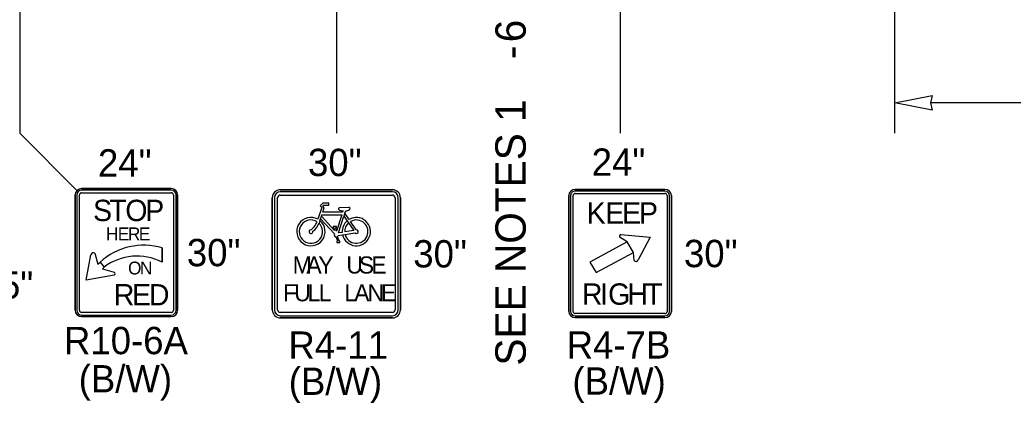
# Model space of a CAD drawing. Extents: x 99976 to 100136, y 99905 to 100011.
# Drawn here: x 100069.858 to 100072.474, y 99975.128 to 99976.138 of the extents above; entities that cross this region are included whole.
import ezdxf

# ---------------------------------------------------------------- set-up
doc = ezdxf.new("R2010")
doc.units = 0
for name, color, linetype in [('TR_SN_ConstructionSigns', 7, 'Continuous'), ('TR_WZ_WorkZoneDetails', 7, 'Continuous'), ('TR_WZ_WorkZoneTextCurrent', 7, 'Continuous')]:
    doc.layers.add(name, color=color, linetype=linetype)

msp = doc.modelspace()

# ---------------------------------------------------------------- linework, layer by layer
at = {"layer": 'TR_SN_ConstructionSigns'}
for p, q in [((100070.2562, 99975.6938), (100070.02, 99975.6938)), ((100070.02, 99975.6938), (100070.2562, 99975.6938)), ((100070.2562, 99975.6938), (100070.02, 99975.6938)), ((100070.02, 99975.6938), (100070.2562, 99975.6938)), ((100070.2562, 99975.6895), (100070.02, 99975.6895)), ((100070.02, 99975.6825), (100070.2562, 99975.6825)), ((100070.5435, 99975.6906), (100070.8388, 99975.6906)), ((100070.8388, 99975.6906), (100070.5435, 99975.6906)), ((100070.8388, 99975.6906), (100070.5435, 99975.6906)), ((100070.8388, 99975.6849), (100070.5435, 99975.6849)), ((100071.3202, 99975.6913), (100071.5565, 99975.6913)), ((100071.5565, 99975.6913), (100071.3202, 99975.6913)), ((100071.5565, 99975.6869), (100071.3202, 99975.6869)), ((100070.0031, 99975.6769), (100070.0031, 99975.3731)), ((100070.0031, 99975.3731), (100070.0031, 99975.6769)), ((100070.0031, 99975.6769), (100070.0031, 99975.3731)), ((100070.0031, 99975.3731), (100070.0031, 99975.6769)), ((100070.0073, 99975.6769), (100070.0073, 99975.3731)), ((100070.0144, 99975.3731), (100070.0144, 99975.6769)), ((100070.2619, 99975.6769), (100070.2619, 99975.3731)), ((100070.2689, 99975.3731), (100070.2689, 99975.6769)), ((100070.2731, 99975.3731), (100070.2731, 99975.6769)), ((100070.2731, 99975.6769), (100070.2731, 99975.3731)), ((100070.2731, 99975.3731), (100070.2731, 99975.6769)), ((100070.2731, 99975.6769), (100070.2731, 99975.3731)), ((100070.5224, 99975.3742), (100070.5224, 99975.6695)), ((100070.5224, 99975.6695), (100070.5224, 99975.3742)), ((100070.5224, 99975.6695), (100070.5224, 99975.3742)), ((100070.528, 99975.6695), (100070.528, 99975.3742)), ((100070.5365, 99975.3742), (100070.5365, 99975.6695)), ((100070.5435, 99975.6765), (100070.8388, 99975.6765)), ((100070.8458, 99975.6695), (100070.8458, 99975.3742)), ((100070.8543, 99975.3742), (100070.8543, 99975.6695)), ((100070.8599, 99975.6695), (100070.8599, 99975.3742)), ((100070.8599, 99975.3742), (100070.8599, 99975.6695)), ((100070.8599, 99975.3742), (100070.8599, 99975.6695)), ((100071.3034, 99975.3696), (100071.3034, 99975.6755)), ((100071.3034, 99975.6755), (100071.3034, 99975.3696)), ((100071.308, 99975.6755), (100071.308, 99975.3696)), ((100071.3146, 99975.3696), (100071.3146, 99975.6755)), ((100071.3202, 99975.6808), (100071.5565, 99975.6808)), ((100071.5621, 99975.6755), (100071.5621, 99975.3696)), ((100071.5687, 99975.3696), (100071.5687, 99975.6755)), ((100071.5734, 99975.6755), (100071.5734, 99975.3696)), ((100071.5734, 99975.3696), (100071.5734, 99975.6755)), ((100070.6528, 99975.6438), (100070.6425, 99975.6127)), ((100070.6552, 99975.6554), (100070.6482, 99975.6484)), ((100070.6482, 99975.6484), (100070.6528, 99975.6438)), ((100070.6551, 99975.6313), (100070.6592, 99975.6438)), ((100070.7077, 99975.6313), (100070.6551, 99975.6313)), ((100070.6716, 99975.6554), (100070.6552, 99975.6554)), ((100070.6553, 99975.6478), (100070.6574, 99975.6499)), ((100070.6592, 99975.6438), (100070.6553, 99975.6478)), ((100070.6574, 99975.6499), (100070.6716, 99975.6499)), ((100070.6716, 99975.6499), (100070.6716, 99975.6554)), ((100070.7235, 99975.6442), (100070.6987, 99975.6425)), ((100070.7088, 99975.6347), (100070.7077, 99975.6313)), ((100070.7138, 99975.629), (100070.7158, 99975.6348)), ((100070.6477, 99975.6091), (100070.6454, 99975.6023)), ((100070.6477, 99975.6091), (100070.6492, 99975.6138)), ((100070.6492, 99975.6138), (100070.6516, 99975.6209)), ((100070.6492, 99975.6138), (100070.6859, 99975.574)), ((100070.6516, 99975.6209), (100070.6529, 99975.6247)), ((100070.6863, 99975.5833), (100070.6516, 99975.6209)), ((100070.6529, 99975.6247), (100070.7055, 99975.6247)), ((100070.7055, 99975.6247), (100070.6911, 99975.5814)), ((100070.6965, 99975.5769), (100070.7112, 99975.6211)), ((100070.7138, 99975.629), (100070.7112, 99975.6211)), ((100070.7112, 99975.6211), (100070.7196, 99975.6087)), ((100070.725, 99975.6125), (100070.7138, 99975.629)), ((100070.7196, 99975.6087), (100070.7234, 99975.6032)), ((100070.7436, 99975.5851), (100070.7287, 99975.607)), ((100070.6915, 99975.594), (100070.6828, 99975.594)), ((100070.6849, 99975.5907), (100070.6863, 99975.5833)), ((100070.6911, 99975.5814), (100070.6894, 99975.5907)), ((100070.6894, 99975.5907), (100070.6915, 99975.5907)), ((100070.6915, 99975.5907), (100070.6915, 99975.594)), ((100070.7064, 99975.5783), (100070.6965, 99975.5769)), ((100070.7372, 99975.5829), (100070.713, 99975.5793)), ((100070.7234, 99975.6032), (100070.7372, 99975.5829)), ((100070.6902, 99975.5659), (100070.6938, 99975.5551)), ((100070.6938, 99975.5551), (100070.692, 99975.5551)), ((100070.692, 99975.5551), (100070.692, 99975.5518)), ((100070.692, 99975.5518), (100070.7007, 99975.5518)), ((100070.6984, 99975.5551), (100070.6943, 99975.5673)), ((100070.696, 99975.5702), (100070.7073, 99975.5718)), ((100070.7007, 99975.5551), (100070.6984, 99975.5551)), ((100070.7007, 99975.5518), (100070.7007, 99975.5551)), ((100070.7073, 99975.5718), (100070.7139, 99975.5728)), ((100070.7139, 99975.5728), (100070.7402, 99975.5767)), ((100071.4567, 99975.5529), (100071.359, 99975.5)), ((100071.4567, 99975.5529), (100071.4382, 99975.5647)), ((100071.4407, 99975.5725), (100071.5177, 99975.5656)), ((100071.4736, 99975.5255), (100071.4567, 99975.5529)), ((100071.4736, 99975.5255), (100071.4567, 99975.5529)), ((100071.4567, 99975.5529), (100071.4567, 99975.5529)), ((100071.5177, 99975.5656), (100071.4863, 99975.506)), ((100070.2326, 99975.5374), (100070.2323, 99975.4996)), ((100070.2323, 99975.4996), (100070.2326, 99975.5374)), ((100071.3758, 99975.4726), (100071.4736, 99975.5255)), ((100071.4752, 99975.5045), (100071.4736, 99975.5255)), ((100071.4736, 99975.5255), (100071.4736, 99975.5255)), ((100070.0326, 99975.4519), (100070.0449, 99975.5189)), ((100070.0546, 99975.5232), (100070.0631, 99975.4941)), ((100070.0631, 99975.4941), (100070.0688, 99975.4998)), ((100070.0688, 99975.4998), (100070.0793, 99975.4864)), ((100070.0688, 99975.4998), (100070.0793, 99975.4864)), ((100071.359, 99975.5), (100071.3758, 99975.4726)), ((100070.0793, 99975.4864), (100070.075, 99975.4821)), ((100070.075, 99975.4821), (100070.1058, 99975.4738)), ((100070.1057, 99975.4655), (100070.0326, 99975.4519)), ((100070.2562, 99975.3675), (100070.02, 99975.3675)), ((100070.02, 99975.3605), (100070.2562, 99975.3605)), ((100070.02, 99975.3563), (100070.2562, 99975.3563)), ((100070.2562, 99975.3563), (100070.02, 99975.3563)), ((100070.02, 99975.3563), (100070.2562, 99975.3563)), ((100070.2562, 99975.3563), (100070.02, 99975.3563)), ((100070.8388, 99975.3671), (100070.5435, 99975.3671)), ((100070.5435, 99975.3587), (100070.8388, 99975.3587)), ((100070.8388, 99975.3531), (100070.5435, 99975.3531)), ((100070.5435, 99975.3531), (100070.8388, 99975.3531)), ((100070.5435, 99975.3531), (100070.8388, 99975.3531)), ((100071.5565, 99975.3644), (100071.3202, 99975.3644)), ((100071.3202, 99975.3582), (100071.5565, 99975.3582)), ((100071.5565, 99975.3538), (100071.3202, 99975.3538)), ((100071.3202, 99975.3538), (100071.5565, 99975.3538))]:
    msp.add_line(p, q, dxfattribs=at)
msp.add_lwpolyline([(100070.6828, 99975.594), (100070.6828, 99975.5907), (100070.6849, 99975.5907)], dxfattribs=at)
for centre, radius, start, end in [((100070.02, 99975.6769), 0.0169, 90, 180), ((100070.02, 99975.6769), 0.0169, 90, 180), ((100070.02, 99975.6769), 0.0169, 90, 180), ((100070.02, 99975.6769), 0.0169, 90, 180), ((100070.02, 99975.6769), 0.0127, 90, 180), ((100070.02, 99975.6769), 0.00562, 90, 180), ((100070.2562, 99975.6769), 0.0169, 0, 90), ((100070.2562, 99975.6769), 0.0169, 0, 90), ((100070.2562, 99975.6769), 0.0169, 0, 90), ((100070.2562, 99975.6769), 0.0169, 0, 90), ((100070.2562, 99975.6769), 0.0127, 0, 90), ((100070.2562, 99975.6769), 0.00562, 0, 90), ((100070.5435, 99975.6695), 0.0211, 90, 180), ((100070.5435, 99975.6695), 0.0211, 90, 180), ((100070.5435, 99975.6695), 0.0211, 90, 180), ((100070.5435, 99975.6695), 0.0155, 90, 180), ((100070.8388, 99975.6695), 0.0211, 0, 90), ((100070.8388, 99975.6695), 0.0211, 0, 90), ((100070.8388, 99975.6695), 0.0211, 0, 90), ((100070.8388, 99975.6695), 0.0155, 0, 90), ((100070.5435, 99975.6695), 0.00703, 90, 180), ((100070.8388, 99975.6695), 0.00703, 0, 90), ((100070.6987, 99975.6403), 0.00219, 89.3854, 243.6828), ((100070.7239, 99975.6409), 0.00329, 294.5519, 96.4128), ((100070.6241, 99975.5802), 0.0373, 60.5529, 50.868), ((100070.6241, 99975.5802), 0.0307, 58.1532, 46.1649), ((100070.7437, 99975.5802), 0.0373, 130.0889, 182.8379), ((100070.7437, 99975.5802), 0.0373, 192.9622, 119.9648), ((100070.7437, 99975.5802), 0.0307, 193.937, 119.0598), ((100070.6241, 99975.5802), 0.00493, 105.257, 14.3233), ((100070.7437, 99975.5802), 0.0307, 131.3616, 181.6359), ((100070.7437, 99975.5802), 0.00493, 225.1095, 90.4672), ((100070.6907, 99975.5714), 0.00548, 151.1744, 264.8566), ((100070.6907, 99975.5714), 0.00548, 312.0053, 347.2932), ((100070.1842, 99975.3725), 0.1718, 73.6434, 132.2131), ((100070.1842, 99975.3725), 0.1718, 73.6434, 132.2131), ((100070.1662, 99975.3731), 0.1427, 62.4149, 127.4769), ((100070.1662, 99975.3731), 0.1427, 62.4149, 127.4769), ((100070.02, 99975.3731), 0.0169, 180, 270), ((100070.02, 99975.3731), 0.0169, 180, 270), ((100070.02, 99975.3731), 0.0169, 180, 270), ((100070.02, 99975.3731), 0.0169, 180, 270), ((100070.02, 99975.3731), 0.0127, 180, 270), ((100070.02, 99975.3731), 0.00562, 180, 270), ((100070.2562, 99975.3731), 0.0169, 270, 0), ((100070.2562, 99975.3731), 0.0169, 270, 0), ((100070.2562, 99975.3731), 0.0169, 270, 0), ((100070.2562, 99975.3731), 0.0127, 270, 0), ((100070.2562, 99975.3731), 0.00562, 270, 0), ((100070.2562, 99975.3731), 0.0169, 270, 0), ((100070.5435, 99975.3742), 0.0211, 180, 270), ((100070.5435, 99975.3742), 0.0211, 180, 270), ((100070.5435, 99975.3742), 0.0211, 180, 270), ((100070.5435, 99975.3742), 0.0155, 180, 270), ((100070.5435, 99975.3742), 0.00703, 180, 270), ((100070.8388, 99975.3742), 0.0211, 270, 0), ((100070.8388, 99975.3742), 0.0211, 270, 0), ((100070.8388, 99975.3742), 0.0155, 270, 0), ((100070.8388, 99975.3742), 0.00703, 270, 0), ((100070.8388, 99975.3742), 0.0211, 270, 0)]:
    msp.add_arc(centre, radius, start, end, dxfattribs=at)
for centre, major_axis, ratio, start_param, end_param in [((100071.3202, 99975.6755), (-0.0169, 0), 0.9375, 4.712389, 6.283185), ((100071.3202, 99975.6755), (-0.0169, 0), 0.9375, 4.712389, 6.283185), ((100071.3202, 99975.6755), (0.0122, 0), 0.9375, 1.570796, 3.141593), ((100071.5565, 99975.6755), (-0.0169, 0), 0.9375, 3.141593, 4.712389), ((100071.5565, 99975.6755), (-0.0169, 0), 0.9375, 3.141593, 4.712389), ((100071.5565, 99975.6755), (0.0122, 0), 0.9375, 0, 1.570796), ((100071.3202, 99975.6755), (0.00563, 0), 0.9375, 1.570796, 3.141593), ((100071.5565, 99975.6755), (0.00562, 0), 0.9375, 6.283185, 7.853982), ((100070.7118, 99975.6455), (-0.0186, 0), 0.588235, 0.686048, 1.410588), ((100070.7118, 99975.6455), (-0.0186, 0), 0.588235, 1.786993, 2.401245), ((100070.629, 99975.6009), (-0.0105, -0.0158), 0.413554, 0.494612, 2.170849), ((100070.629, 99975.6009), (-0.014, -0.021), 0.55814, 0.868091, 1.989998), ((100071.4415, 99975.568), (0.00485, -0.00001), 0.937492, 1.73335, 3.955171), ((100070.0507, 99975.519), (-0.00583, -0.00008), 0.989437, 3.962549, 6.283185), ((100071.4804, 99975.5075), (0.00607, -0.00002), 0.9368, 3.700197, 6.020834), ((100070.1037, 99975.4697), (-0.00414, 0.00215), 0.999053, 2.490568, 4.712389), ((100071.3202, 99975.3696), (0.0169, 0), 0.9375, 3.141593, 4.712389), ((100071.3202, 99975.3696), (0.0169, 0), 0.9375, 3.141593, 4.712389), ((100071.3202, 99975.3696), (0.0122, 0), 0.9375, 3.141593, 4.712389), ((100071.3202, 99975.3696), (0.00563, 0), 0.9375, 3.141593, 4.712389), ((100071.5565, 99975.3696), (0.0169, 0), 0.9375, 4.712389, 6.283185), ((100071.5565, 99975.3696), (0.0122, 0), 0.9375, 4.712389, 6.283185), ((100071.5565, 99975.3696), (0.00562, 0), 0.9375, 4.712389, 6.283185), ((100071.5565, 99975.3696), (0.0169, 0), 0.9375, 4.712389, 6.283185)]:
    msp.add_ellipse(centre, major_axis=major_axis, ratio=ratio, start_param=start_param, end_param=end_param, dxfattribs=at)
at = {"layer": 'TR_WZ_WorkZoneDetails'}
for p, q in [((100069.8576, 99976.3347), (100069.8576, 99975.8393)), ((100070.6914, 99976.2577), (100070.6914, 99975.8393)), ((100071.4384, 99976.2797), (100071.4384, 99975.8393)), ((100072.1619, 99975.8393), (100072.1619, 99976.2193)), ((100072.9532, 99975.9193), (100072.2556, 99975.9193)), ((100069.8576, 99975.8393), (100070.008, 99975.6888))]:
    msp.add_line(p, q, dxfattribs=at)
msp.add_lwpolyline([(100072.1619, 99975.9193), (100072.2602, 99975.9386), (100072.2556, 99975.9193), (100072.2602, 99975.9)], close=True, dxfattribs=at)

# ---------------------------------------------------------------- texts
at = {"layer": 'TR_SN_ConstructionSigns'}
for s, p in [('24"', (100070.0633, 99975.7253)), ('30"', (100070.6164, 99975.7266)), ('24"', (100071.3636, 99975.7273)), ('30"', (100070.2973, 99975.489)), ('30"', (100070.8937, 99975.4858)), ('30"', (100071.6066, 99975.4866)), ('15"', (100069.7516, 99975.4035)), ('R10-6A', (100069.9737, 99975.2573)), ('R4-11', (100070.5649, 99975.2451)), ('R4-7B', (100071.2977, 99975.2458)), ('(B/W)', (100070.0125, 99975.1565)), ('(B/W)', (100070.5657, 99975.15)), ('(B/W)', (100071.3128, 99975.1507))]:
    msp.add_text(s, height=0.072, rotation=360, dxfattribs=at).set_placement(p)
for s, height, p in [('S', 0.0562, (100070.0504, 99975.608)), ('T', 0.0562, (100070.0931, 99975.608)), ('O', 0.0562, (100070.1353, 99975.608)), ('P', 0.0562, (100070.1876, 99975.608)), ('K', 0.0562, (100071.3503, 99975.6013)), ('E', 0.0562, (100071.3993, 99975.6013)), ('E', 0.0562, (100071.4437, 99975.6013)), ('P', 0.0562, (100071.4881, 99975.6013)), ('H', 0.0338, (100070.0844, 99975.5574)), ('E', 0.0338, (100070.1155, 99975.5574)), ('R', 0.0338, (100070.1422, 99975.5574)), ('E', 0.0338, (100070.1708, 99975.5574)), ('O', 0.0338, (100070.1425, 99975.4674)), ('N', 0.0338, (100070.1739, 99975.4674)), ('M', 0.045, (100070.5762, 99975.4698)), ('A', 0.045, (100070.6122, 99975.4698)), ('Y', 0.045, (100070.6437, 99975.4698)), ('U', 0.045, (100070.7175, 99975.4698)), ('S', 0.045, (100070.7503, 99975.4698)), ('E', 0.045, (100070.7832, 99975.4698)), ('R', 0.0562, (100070.105, 99975.3858)), ('E', 0.0562, (100070.1529, 99975.3858)), ('D', 0.0562, (100070.1973, 99975.3858)), ('F', 0.045, (100070.551, 99975.3967)), ('U', 0.045, (100070.5802, 99975.3967)), ('L', 0.045, (100070.6153, 99975.3967)), ('L', 0.045, (100070.6446, 99975.3967)), ('L', 0.045, (100070.7125, 99975.3967)), ('A', 0.045, (100070.7382, 99975.3967)), ('N', 0.045, (100070.7733, 99975.3967)), ('E', 0.045, (100070.8084, 99975.3967)), ('R', 0.0562, (100071.3377, 99975.3876)), ('I', 0.0562, (100071.3855, 99975.3876)), ('G', 0.0562, (100071.4069, 99975.3876)), ('H', 0.0562, (100071.4575, 99975.3876)), ('T', 0.0562, (100071.5042, 99975.3876))]:
    msp.add_text(s, height=height, dxfattribs=at).set_placement(p)
at = {"layer": 'TR_WZ_WorkZoneTextCurrent'}
for s, p in [('6', (100071.1899, 99976.079)), ('-', (100071.1899, 99976.0349)), ('SEE NOTES 1', (100071.1899, 99975.2272))]:
    msp.add_text(s, height=0.08, rotation=90, dxfattribs=at).set_placement(p)

doc.saveas('drawing.dxf')
